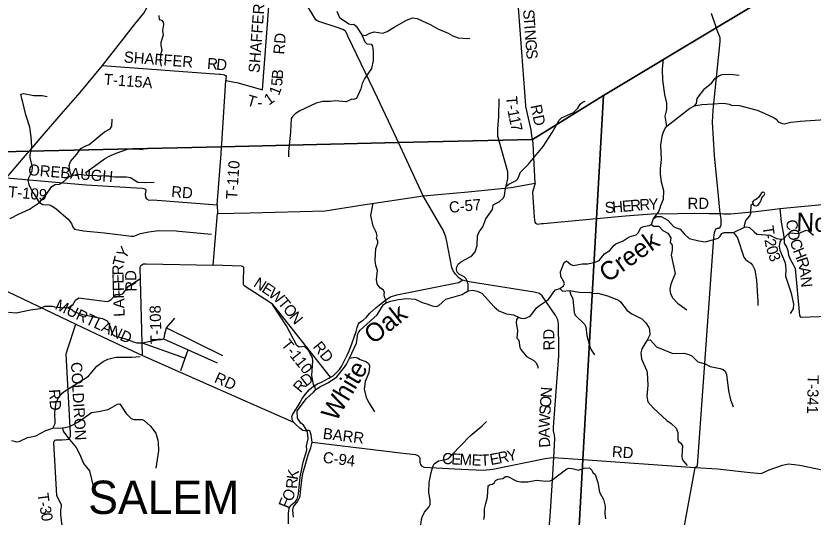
# Model space of a CAD drawing. Extents: x 1525783 to 1900577, y 218250 to 627376.
# Drawn here: x 1591040 to 1612574, y 421352 to 434875 of the extents above; entities that cross this region are included whole.
import ezdxf

# ---------------------------------------------------------------- set-up
doc = ezdxf.new("R2010")
doc.units = 0
for name, color, linetype in [('GM_X_County_Road', 7, 'Continuous'), ('GM_X_County_Road_Text', 7, 'Continuous'), ('GM_X_Minor_Lake', 7, 'Continuous'), ('GM_X_Minor_River', 7, 'Continuous'), ('GM_X_Minor_River_Text', 7, 'Continuous'), ('GM_X_State_Route', 7, 'Continuous'), ('GM_X_Township', 7, 'Continuous'), ('GM_X_Township_Road', 7, 'Continuous'), ('GM_X_Township_Road_Text', 7, 'Continuous'), ('GM_X_Township_Text', 7, 'Continuous')]:
    doc.layers.add(name, color=color, linetype=linetype)

msp = doc.modelspace()

# ---------------------------------------------------------------- linework, layer by layer
at = {"layer": 'GM_X_County_Road'}
for points in [[(1600804, 432665), (1600145, 434055), (1600010, 434330), (1599975, 434406), (1599940, 434467), (1599867, 434512), (1599693, 434577), (1599250, 434713), (1599176, 434742), (1599141, 434773), (1598849, 435246)], [(1609385, 422687), (1609455, 422746), (1609894, 428888), (1609912, 429028), (1609931, 429088), (1609957, 429126), (1609989, 429149), (1610024, 429149), (1610066, 429172), (1610091, 429242), (1610087, 429396), (1610067, 429543), (1610022, 430021), (1609911, 431109), (1609855, 432008), (1609877, 432334), (1610067, 434185), (1610063, 434283), (1609960, 434558), (1609954, 434571), (1609833, 434941)], [(1603094, 427741), (1603002, 427809), (1602917, 427903), (1602852, 427993), (1602818, 428087), (1602681, 428786), (1602651, 428913), (1602580, 429090), (1602038, 430018), (1601374, 431463), (1601323, 431573), (1600805, 432664), (1600804, 432665)], [(1602038, 430018), (1603254, 430125), (1604422, 430247), (1605065, 430365), (1604993, 430117), (1605024, 429718), (1605042, 429447), (1605047, 429373), (1605058, 429312), (1605072, 429286), (1605092, 429270), (1605134, 429253), (1605238, 429272), (1605242, 429272)], [(1605242, 429272), (1605291, 429277), (1606725, 429409), (1607507, 429481), (1608211, 429533), (1608915, 429541), (1609378, 429551), (1609765, 429547), (1610067, 429543), (1610161, 429532), (1610347, 429531), (1611032, 429598), (1611539, 429657), (1611672, 429681), (1614153, 429909), (1614635, 429934), (1615055, 429813), (1615820, 429499), (1616826, 429121)], [(1589456, 428129), (1589456, 428129), (1590393, 427638), (1592662, 426558), (1593534, 426147), (1594458, 425715), (1595942, 425059), (1598539, 423916)], [(1598536, 421349), (1598526, 421443), (1598521, 421545), (1598538, 421625), (1598580, 421690), (1598646, 421762), (1598690, 421849), (1598721, 421929), (1598723, 422033), (1598767, 422347), (1598790, 422523), (1598868, 422809), (1598937, 423033), (1599002, 423224), (1599021, 423296), (1599046, 423372), (1599033, 423432), (1599024, 423498), (1599015, 423573), (1599001, 423621), (1598984, 423671), (1598956, 423686), (1598920, 423690), (1598874, 423675), (1598844, 423675), (1598794, 423692), (1598719, 423745), (1598602, 423849), (1598539, 423916), (1598506, 423985), (1598498, 424019), (1598491, 424065), (1598509, 424113), (1598579, 424228), (1598661, 424356), (1598714, 424441), (1598772, 424548), (1598866, 424671), (1598974, 424794), (1599079, 424885), (1599190, 424950), (1599291, 424996), (1599396, 425045), (1599495, 425104), (1599540, 425127), (1599606, 425166), (1599698, 425249), (1599779, 425334), (1599832, 425416), (1599902, 425543), (1599989, 425718), (1600044, 425840), (1600117, 426027), (1600176, 426207), (1600232, 426359), (1600258, 426468), (1600289, 426546), (1600322, 426600), (1600417, 426665), (1600500, 426736), (1600598, 426853), (1600770, 427009), (1600898, 427107), (1601005, 427196), (1601156, 427298), (1601333, 427350), (1602819, 427644), (1603006, 427685), (1603094, 427741)], [(1605595, 418682), (1605496, 420170), (1605455, 420720), (1605436, 420981), (1605469, 421364), (1605531, 422345), (1605575, 422960), (1605601, 423472), (1605592, 423564), (1605564, 423679), (1605566, 423779), (1605707, 425706), (1605710, 425870), (1605693, 426569), (1605675, 426675), (1605627, 426786), (1605259, 427321), (1605186, 427385), (1605043, 427422), (1603288, 427698), (1603094, 427741)], [(1599046, 423372), (1601505, 423077), (1601749, 423047), (1601833, 423036), (1601895, 423015), (1601934, 422977), (1601952, 422942), (1601951, 422884), (1601952, 422836), (1601958, 422802), (1601973, 422766), (1601997, 422733), (1602062, 422696), (1603070, 422640), (1603670, 422614), (1603925, 422640), (1605340, 422936), (1605474, 422949), (1605575, 422960), (1606090, 422923)], [(1606090, 422923), (1606358, 422904), (1609385, 422687)], [(1609385, 422687), (1609996, 422649), (1610873, 422551), (1611069, 422540), (1611171, 422529), (1611387, 422624), (1611752, 422749), (1611914, 422787), (1612218, 422749), (1613080, 422570), (1613367, 422528), (1613744, 422492), (1614049, 422094), (1614915, 421247), (1615780, 420408), (1615932, 420293), (1616040, 420234), (1616177, 420186), (1616342, 420105), (1616468, 420034), (1616575, 419982), (1616680, 419998)], [(1608269, 411183), (1608464, 414858), (1608487, 415045), (1608565, 416503), (1608586, 418427), (1608716, 419011), (1609385, 422687)]]:
    msp.add_lwpolyline(points, dxfattribs=at)
at = {"layer": 'GM_X_Minor_Lake'}
for points in [[(1610954, 429874), (1610939, 429846), (1610949, 429806), (1610968, 429775), (1610994, 429757), (1611040, 429752), (1611094, 429773), (1611144, 429852), (1611169, 429904), (1611194, 429970), (1611220, 430001), (1611253, 430037), (1611272, 430074), (1611257, 430115), (1611221, 430117), (1611170, 430080), (1611133, 430027), (1611098, 429977), (1611057, 429940), (1611019, 429915), (1610986, 429903)], [(1610986, 429903), (1610954, 429874)]]:
    msp.add_lwpolyline(points, dxfattribs=at)
at = {"layer": 'GM_X_Minor_River'}
for points in [[(1599707, 435008), (1599782, 434830), (1600037, 434659), (1600111, 434644), (1600164, 434653), (1600231, 434600), (1600381, 434365), (1600464, 434179), (1600515, 434120), (1600633, 434112), (1600668, 434059), (1600691, 433916), (1600692, 433862), (1600693, 433674), (1600643, 433460), (1600468, 433193), (1600395, 433048), (1600357, 432906), (1600240, 432652), (1600163, 432619), (1600110, 432628), (1599960, 432555), (1599664, 432586), (1599537, 432566), (1599487, 432565), (1599327, 432570), (1599154, 432523), (1598705, 432312), (1598586, 432236), (1598517, 432174), (1598475, 432110), (1598457, 431746), (1598403, 431200), (1598407, 431077)], [(1594900, 434891), (1594907, 434783), (1594974, 434766), (1595015, 434705), (1595022, 434649), (1594997, 434479), (1595017, 434360), (1594956, 434161), (1594952, 434089), (1594978, 433948), (1594944, 433824), (1594938, 433642), (1594964, 433521)], [(1600381, 434365), (1600483, 434345), (1600604, 434415), (1600713, 434445), (1600955, 434413), (1601068, 434455), (1601254, 434574), (1601594, 434760), (1601757, 434823), (1601875, 434807), (1602251, 434634), (1602441, 434528), (1602716, 434411), (1602843, 434335), (1602986, 434286), (1603248, 434269), (1603300, 434277)], [(1608624, 431901), (1608576, 432173), (1608622, 432348), (1608625, 432520), (1608567, 432760), (1608517, 433143), (1608507, 433450), (1608536, 433710)], [(1609369, 432449), (1609424, 432510), (1609440, 432650), (1609651, 432919), (1609840, 433070), (1609929, 433194), (1610044, 433271), (1610115, 433293), (1610333, 433301), (1610575, 433273)], [(1591679, 429842), (1591543, 430065), (1591490, 430126), (1591399, 430314), (1591373, 430441), (1591388, 430503), (1591482, 430688), (1591490, 430794), (1591422, 431055), (1591424, 431126), (1591473, 431341), (1591454, 431616), (1591419, 431875), (1591309, 432210), (1591213, 432586), (1591200, 432639), (1591168, 432765), (1591243, 432784), (1591520, 432727), (1591748, 432725), (1591880, 432703)], [(1604285, 430279), (1604331, 430479), (1604332, 430673), (1604181, 431183), (1604061, 431628), (1604060, 431834), (1604086, 432150), (1604091, 432641)], [(1603259, 427460), (1603256, 427636), (1603203, 427781), (1603148, 427836), (1603025, 427899), (1602962, 427962), (1602945, 428034), (1602950, 428104), (1602983, 428176), (1603049, 428235), (1603174, 428305), (1603344, 428390), (1603442, 428513), (1603499, 428680), (1603506, 428938), (1603552, 429046), (1603605, 429119), (1603655, 429184), (1603735, 429403), (1603913, 429655), (1603928, 429775), (1604097, 429856), (1604211, 429964), (1604239, 430034), (1604262, 430228), (1604285, 430279), (1604354, 430336), (1604550, 430437), (1604601, 430480), (1604671, 430661), (1604799, 430785), (1604875, 430866), (1605286, 431352), (1605523, 431730), (1605715, 432063), (1605781, 432126), (1606100, 432273), (1606222, 432383), (1606286, 432498), (1606347, 432549), (1606416, 432578)], [(1608455, 430616), (1608449, 430758), (1608481, 430998), (1608458, 431385), (1608499, 431627), (1608520, 431691), (1608574, 431828), (1608624, 431901), (1609235, 432381), (1609369, 432449), (1609570, 432490), (1610163, 432519), (1610305, 432494), (1610373, 432469), (1610583, 432459), (1611064, 432335), (1611254, 432251), (1611519, 432128), (1611578, 432087), (1611633, 432022), (1611736, 431970), (1611794, 431965), (1611975, 432008), (1612162, 432030), (1612228, 432035), (1613169, 432101)], [(1592540, 430571), (1592503, 430657), (1592482, 430842), (1592516, 430948), (1592682, 431141), (1592791, 431300), (1592914, 431358), (1593021, 431410), (1593436, 431745), (1593582, 431825), (1593633, 431902), (1593641, 432094)], [(1592960, 430577), (1592930, 430654), (1593429, 431022), (1593561, 431095), (1593746, 431170), (1594083, 431291), (1594277, 431293), (1594473, 431270)], [(1590880, 429406), (1591127, 429532), (1591208, 429574), (1591410, 429665), (1591679, 429842), (1591837, 430028), (1592007, 430269), (1592096, 430326), (1592213, 430340), (1592286, 430375), (1592465, 430536), (1592540, 430571), (1592717, 430605), (1592960, 430577), (1593497, 430565), (1593703, 430532), (1593957, 430533), (1594023, 430530), (1594133, 430514), (1594329, 430386), (1594520, 430377), (1594770, 430392)], [(1600050, 425642), (1600241, 426042), (1600279, 426294), (1600300, 426348), (1600339, 426399), (1600795, 426810), (1600970, 427085), (1601039, 427134), (1601170, 427174), (1601368, 427227), (1601596, 427247), (1601823, 427229), (1602015, 427143), (1602143, 427107), (1602284, 427050), (1602394, 427036), (1602467, 427057), (1602656, 427228), (1603095, 427362), (1603148, 427397), (1603259, 427460), (1603376, 427478), (1603503, 427449), (1603627, 427397), (1603959, 427028), (1604087, 426916), (1604294, 426834), (1604482, 426810), (1604613, 426742), (1604677, 426721), (1604789, 426713), (1604928, 426770), (1604979, 426828), (1605106, 426996), (1605186, 427064), (1605423, 427219), (1605567, 427432), (1605620, 427480), (1605731, 427522), (1605834, 427590), (1605857, 427642), (1605844, 427696), (1605762, 427842), (1605755, 427972), (1605849, 428223), (1605910, 428264), (1606031, 428168), (1606100, 428142), (1606333, 428182), (1606490, 428188), (1606689, 428234), (1606800, 428280), (1606894, 428401), (1606939, 428454), (1607081, 428542), (1607188, 428682), (1607247, 428723), (1607447, 428806), (1607605, 428915), (1607796, 428970), (1607847, 429025), (1607918, 429160), (1607990, 429197), (1608145, 429222), (1608212, 429251), (1608261, 429409), (1608396, 429583), (1608440, 429694), (1608461, 429762), (1608535, 429935), (1608545, 430159), (1608483, 430391), (1608455, 430616)], [(1591679, 429842), (1591762, 429791), (1591938, 429780), (1592010, 429754), (1592131, 429674), (1592454, 429392), (1592539, 429278), (1592579, 429173), (1592626, 429118), (1592862, 429078), (1593432, 429025), (1594159, 428930), (1594221, 428931), (1594405, 429000), (1594628, 429050), (1594889, 429082), (1595370, 429073), (1595444, 429066), (1596320, 428990)], [(1601039, 427134), (1601029, 427217), (1600992, 427288), (1600983, 427356), (1600996, 427420), (1600960, 427485), (1600886, 427532), (1600827, 427597), (1600802, 427650), (1600782, 427764), (1600809, 428006), (1600761, 428141), (1600745, 428282), (1600761, 428604), (1600812, 428740), (1600813, 428804), (1600782, 428871), (1600795, 428938), (1600784, 429013), (1600749, 429074), (1600694, 429205), (1600631, 429489), (1600693, 429824)], [(1610719, 429176), (1610718, 429217), (1610760, 429352), (1610865, 429484), (1610896, 429556), (1610904, 429777), (1610949, 429806)], [(1608261, 429409), (1608354, 429463), (1608468, 429461), (1608655, 429366), (1608806, 429197), (1608873, 429153), (1608981, 429121), (1609095, 428997), (1609231, 428870), (1609490, 428804), (1609670, 428778), (1610010, 428876), (1610067, 428936), (1610107, 429005), (1610169, 429032), (1610422, 429031), (1610719, 429176), (1610785, 429187), (1610855, 429168), (1610983, 429047), (1611052, 428990), (1611402, 428958), (1611585, 428868), (1611721, 428848), (1611771, 428861), (1611894, 428983), (1611958, 429022), (1612182, 429002), (1612384, 429095), (1612450, 429079), (1612582, 428959)], [(1608212, 429251), (1608259, 429204), (1608405, 429204), (1608517, 429085), (1608652, 429011), (1608730, 428887), (1608716, 428761), (1608767, 428692), (1608766, 428552), (1608744, 428418), (1608847, 427921), (1608732, 427633), (1608705, 427499), (1608727, 427378), (1608789, 427255), (1608909, 427120), (1609162, 426943)], [(1610422, 429031), (1610533, 428887), (1610706, 428365), (1610761, 428296), (1610890, 428203), (1610935, 428150), (1610999, 428027), (1611042, 427736), (1611078, 427166), (1611080, 427061)], [(1611721, 428848), (1611674, 428781), (1611661, 428665), (1611673, 428552), (1611820, 428211), (1611839, 428040), (1611833, 427854), (1611983, 427394), (1612046, 427100), (1612034, 426970), (1611959, 426841)], [(1590843, 426881), (1591045, 426865), (1591429, 426947), (1591692, 426978), (1591816, 427044), (1592022, 427040), (1592080, 427029), (1592262, 427004), (1592446, 427001), (1592574, 427083), (1592646, 427203), (1592739, 427270), (1592937, 427242), (1593505, 427172), (1593555, 427183), (1593616, 427222), (1593738, 427354), (1593875, 427354), (1593927, 427373), (1594085, 427587), (1594403, 427786)], [(1605731, 427522), (1605807, 427444), (1605998, 427465), (1606258, 427418), (1606572, 427411), (1606642, 427387), (1606762, 427391), (1607023, 427322), (1607314, 427201), (1607369, 427156), (1607553, 426928), (1607680, 426836), (1607948, 426704), (1608060, 426598), (1608138, 426469), (1608159, 426400), (1608163, 426274), (1608096, 426129), (1608057, 426071), (1607948, 425893), (1607924, 425783), (1607943, 425618), (1608077, 425313), (1608090, 425249), (1608106, 424912), (1608081, 424606), (1608114, 424463), (1608265, 424290), (1608628, 423954), (1608745, 423880), (1608879, 423751), (1608923, 423638), (1608924, 423450), (1608939, 423392), (1609004, 423344), (1609045, 423277), (1609030, 422999), (1609042, 422925), (1609075, 422860), (1609171, 422744)], [(1605998, 427465), (1606021, 427380), (1606088, 427245), (1606124, 426871), (1606147, 426799), (1606401, 426558), (1606433, 426485), (1606459, 426248), (1606535, 425982), (1606583, 425867), (1606670, 425729)], [(1599132, 424781), (1599126, 424865), (1599081, 424930), (1599031, 425176), (1599058, 425570), (1599047, 425647), (1599017, 425715), (1598939, 425843), (1598831, 425957), (1598690, 425937), (1598627, 425979), (1598348, 426515), (1597967, 427091)], [(1592446, 427001), (1592561, 426944), (1592626, 426891), (1592843, 426815), (1593378, 426709), (1593505, 426645), (1593589, 426497), (1593643, 426300), (1593703, 426241), (1594065, 426144), (1594187, 426094), (1594310, 426055), (1594446, 426053), (1594855, 426138), (1594975, 426144), (1595027, 426161), (1595050, 426215), (1595064, 426295), (1595107, 426462), (1595336, 426721)], [(1604613, 426742), (1604562, 426679), (1604550, 426607), (1604592, 426376), (1604571, 426178), (1604626, 426122), (1604656, 425927), (1604683, 425871), (1604834, 425688), (1605027, 425580), (1605094, 425511), (1605134, 425434), (1605147, 425367)], [(1595107, 426462), (1596624, 425710)], [(1595027, 426161), (1595694, 425864)], [(1594446, 426053), (1595614, 425642)], [(1608096, 426129), (1608172, 426131), (1608343, 425948), (1608783, 425764), (1609079, 425772), (1609221, 425742), (1609296, 425700), (1609464, 425545), (1609663, 425487), (1609796, 425419), (1610068, 425362), (1610141, 425334), (1610203, 425287), (1610233, 425202), (1610287, 424755), (1610347, 424519), (1610401, 424378), (1610414, 424327)], [(1595614, 425642), (1595694, 425864)], [(1595694, 425864), (1596479, 425516)], [(1592041, 423749), (1592103, 423874), (1592089, 424179), (1592130, 424445), (1592192, 424570), (1592292, 424692), (1592368, 424757), (1592996, 425153), (1593221, 425427), (1593392, 425553), (1593519, 425612), (1593736, 425663), (1594171, 425667), (1594398, 425683)], [(1595493, 425309), (1595614, 425642)], [(1598400, 421166), (1598402, 421461), (1598420, 421587), (1598457, 421660), (1598589, 421774), (1598637, 421839), (1598669, 421977), (1598717, 422427), (1598799, 422829), (1598895, 423158), (1598889, 423278), (1598936, 423464), (1598912, 423649), (1598853, 423762), (1598805, 423829), (1598738, 423890), (1598642, 424024), (1598641, 424219), (1598888, 424553), (1599077, 424718), (1599132, 424781), (1599252, 424865), (1599486, 424979), (1599709, 425134), (1599917, 425401), (1599970, 425474), (1600050, 425642)], [(1600050, 425642), (1600192, 425666), (1600270, 425649), (1600339, 425604), (1600512, 425544), (1600573, 425489), (1600588, 425437), (1600575, 425243), (1600473, 425012), (1600449, 424800), (1600505, 424580), (1600578, 424427), (1600724, 424192)], [(1590919, 423422), (1591059, 423381), (1591129, 423394), (1591351, 423496), (1591408, 423509), (1591581, 423542), (1591850, 423684), (1592041, 423749), (1592300, 423760), (1592370, 423767), (1592483, 423797), (1592731, 423925), (1593081, 424175), (1593269, 424198), (1593531, 424253), (1593780, 424397), (1593850, 424404), (1594014, 424144), (1594150, 424014), (1594223, 423988), (1594446, 423984), (1594501, 423959), (1594679, 423806), (1594822, 423615), (1594874, 423430), (1594886, 423377), (1594895, 423143), (1594817, 422671)], [(1602222, 420330), (1602139, 420506), (1602164, 420766), (1601993, 421084), (1601982, 421143), (1601993, 421283), (1602012, 421350), (1602080, 421480), (1602197, 421622), (1602228, 421689), (1602227, 421808), (1602194, 422019), (1602207, 422285), (1602258, 422553), (1602307, 422730), (1602336, 422788), (1602454, 422870), (1602649, 422903), (1602711, 422927), (1602766, 422973), (1602817, 423030), (1603315, 423540), (1603631, 423811), (1603753, 423929)], [(1592300, 423760), (1592314, 423666), (1592439, 423499), (1592665, 423230), (1592768, 423036), (1592864, 422798), (1593026, 422603), (1593138, 422146), (1593260, 421905)], [(1603678, 421289), (1603695, 421381), (1603701, 421573), (1603736, 421715), (1603783, 421888), (1603800, 422194), (1603853, 422234), (1603917, 422238), (1603972, 422286), (1603995, 422341), (1604066, 422378), (1604194, 422394), (1604265, 422445), (1604328, 422448), (1604572, 422323), (1604682, 422299), (1604866, 422304), (1605107, 422346), (1605351, 422321), (1605476, 422327), (1605548, 422362), (1605666, 422468), (1605922, 422656), (1605979, 422669), (1606054, 422659), (1606106, 422652), (1606224, 422618), (1606389, 422673), (1606538, 422679), (1606599, 422620), (1606626, 422553), (1606689, 422504), (1606757, 422288), (1606806, 422027), (1606915, 421828), (1606962, 421645), (1606952, 421435), (1606970, 421300)]]:
    msp.add_lwpolyline(points, dxfattribs=at)
at = {"layer": 'GM_X_State_Route'}
msp.add_lwpolyline([(1590788, 430506), (1591092, 430871), (1591396, 431222), (1591438, 431271), (1591802, 431691), (1592267, 432231), (1592774, 432811), (1593379, 433541), (1593735, 433993), (1594251, 434653), (1594492, 434953), (1594658, 435237), (1595046, 435960), (1595309, 436742), (1595593, 437576), (1595638, 438377), (1595683, 440589)], dxfattribs=at)
at = {"layer": 'GM_X_Township'}
for points in [[(1615012, 437595), (1611723, 435618), (1609960, 434558), (1606912, 432726), (1604991, 431545), (1601374, 431463), (1596592, 431347), (1591396, 431222), (1588201, 431145), (1583696, 431037), (1580979, 430971), (1581014, 432385), (1581190, 438279), (1581383, 444781), (1581567, 450939)], [(1614677, 406057), (1611342, 406074), (1609806, 406082), (1605908, 406102), (1605380, 406105), (1605444, 406709), (1605535, 408330), (1605540, 408402), (1606117, 418641), (1606358, 422904), (1606725, 429409), (1606912, 432726), (1609960, 434558), (1611723, 435618), (1615012, 437595)], [(1580602, 418918), (1580746, 423359), (1580874, 427644), (1580979, 430971), (1583696, 431037), (1588201, 431145), (1591396, 431222), (1596592, 431347), (1601374, 431463), (1604991, 431545), (1606912, 432726), (1606725, 429409), (1606358, 422904), (1606117, 418641)]]:
    msp.add_lwpolyline(points, dxfattribs=at)
at = {"layer": 'GM_X_Township_Road'}
for points in [[(1604816, 432462), (1604595, 435350), (1604591, 435378), (1604572, 435410), (1604556, 435433), (1604502, 435437), (1604462, 435432), (1604424, 435426), (1604386, 435447), (1604369, 435513), (1604334, 435893)], [(1596709, 433137), (1597043, 433066), (1597700, 432883), (1597869, 435131), (1597890, 435187), (1597940, 435206), (1598531, 435182), (1598570, 435210), (1598590, 435245), (1598623, 435263), (1598700, 435244), (1598768, 435237), (1598849, 435246)], [(1593379, 433541), (1596531, 433304), (1596579, 433301), (1596634, 433295), (1596671, 433288), (1596699, 433269), (1596719, 433237), (1596714, 433185), (1596709, 433137)], [(1596598, 431431), (1596598, 431431), (1596709, 433137)], [(1605065, 430365), (1605020, 431236), (1605009, 431454), (1604991, 431545), (1604975, 431638), (1604955, 431802), (1604819, 432430), (1604816, 432462)], [(1596476, 429777), (1596580, 431152), (1596592, 431347), (1596598, 431431)], [(1590788, 430506), (1592939, 430315), (1594453, 430228), (1594495, 430221), (1594537, 430201), (1594550, 430156), (1594535, 430064), (1594538, 429986), (1594569, 429942), (1594629, 429905), (1594735, 429909), (1596476, 429777)], [(1596476, 429777), (1596481, 429546), (1597367, 429564), (1599398, 429620), (1600356, 429767), (1602038, 430018)], [(1611672, 429681), (1611713, 429310), (1611772, 428980), (1611790, 428823), (1611793, 428753), (1611805, 428727), (1611834, 428676), (1611864, 428624), (1611891, 428549), (1611898, 428483), (1611913, 428421), (1611963, 428292), (1612040, 428170), (1612092, 428063), (1612207, 426791), (1612222, 426760), (1612252, 426744), (1612982, 426776), (1615576, 426880), (1616581, 426906)], [(1596370, 428150), (1596481, 429546)], [(1594458, 425715), (1594397, 428084), (1594403, 428122), (1594418, 428143), (1594438, 428163), (1594484, 428183), (1594559, 428182), (1596370, 428150)], [(1599540, 425127), (1598102, 426937), (1597980, 427085), (1597920, 427136), (1597205, 427591), (1597188, 427624), (1597185, 427734), (1597196, 428049), (1597194, 428083), (1597180, 428103), (1597145, 428124), (1596370, 428150)], [(1592359, 420508), (1592250, 421419), (1592255, 421525), (1592266, 421583), (1592273, 421639), (1592270, 421682), (1592227, 421760), (1592145, 421932), (1592068, 423352), (1592077, 423394), (1592102, 423426), (1592128, 423436), (1592292, 423434), (1592398, 423446), (1592465, 423457), (1592491, 423479), (1592514, 423535), (1592513, 423605), (1592393, 425750), (1592432, 425874), (1592662, 426558)]]:
    msp.add_lwpolyline(points, dxfattribs=at)

# ---------------------------------------------------------------- texts
at = {"layer": 'GM_X_County_Road_Text'}
for s, rotation, p in [('C-57', 5.478, (1602754, 429560)), ('S', 4.6616, (1606960, 429549)), ('H', 4.6606, (1607162, 429566)), ('E', 4.6594, (1607425, 429587)), ('R', 4.661, (1607648, 429606)), ('R', 4.356, (1607894, 429626)), ('Y', 2.4159, (1608137, 429644)), ('RD', 0, (1609184, 429669)), ('MURTLAND', 334.6768, (1592071, 426973)), ('RD', 90.9497, (1605590, 425852)), ('RD', 336.0871, (1596376, 424999)), ('D', 37.9282, (1598876, 424863)), ('R', 50.1, (1598730, 424686)), ('N', 85.9697, (1605508, 424565)), ('O', 85.9698, (1605489, 424302)), ('S', 85.9675, (1605475, 424100)), ('W', 86.5992, (1605455, 423754)), ('BARR', 353.1872, (1599320, 423464)), ('A', 90.8652, (1605459, 423496)), ('D', 93.8679, (1605476, 423237)), ('Y', 12.0064, (1604338, 422846)), ('RD', 356.0551, (1607133, 422972)), ('C-94', 353.1299, (1599319, 422820)), ('C', 357.0989, (1602548, 422787)), ('E', 357.0996, (1602794, 422774)), ('M', 357.0984, (1603018, 422763)), ('E', 357.4804, (1603345, 422747)), ('T', 2.513, (1603598, 422737)), ('E', 10.8053, (1603870, 422752)), ('R', 11.9641, (1604097, 422795)), ('K', 80.2784, (1598647, 422345)), ('R', 86.0103, (1598631, 422107)), ('O', 62.5487, (1598473, 421744)), ('F', 68.7866, (1598403, 421564))]:
    msp.add_text(s, height=300, rotation=rotation, dxfattribs=at).set_placement(p)
at = {"layer": 'GM_X_Minor_River_Text'}
for s, rotation, p in [('North', 358.1971, (1612116, 429069)), ('Creek', 35.6376, (1607021, 427663)), ('Oak', 38.2688, (1600692, 425996)), ('White', 59.2957, (1599689, 423906))]:
    msp.add_text(s, height=500, rotation=rotation, dxfattribs=at).set_placement(p)
at = {"layer": 'GM_X_Township_Road_Text'}
for s, rotation, p in [('SHAFFER', 85.7696, (1597618, 433330)), ('S', 274.3781, (1604737, 435040)), ('T', 274.3757, (1604753, 434839)), ('I', 274.3744, (1604770, 434615)), ('RD', 85.563, (1598289, 433827)), ('N', 274.3747, (1604779, 434492)), ('G', 274.3747, (1604799, 434229)), ('SHAFFER', 355.6133, (1593947, 433624)), ('S', 274.3751, (1604820, 433966)), ('R', 355.5031, (1596196, 433448)), ('D', 353.8648, (1596439, 433429)), ('T-115A', 355.6512, (1593406, 433022)), ('B', 85.4746, (1598245, 433158)), ('5', 85.4746, (1598230, 432974)), ('1', 68.582, (1598141, 432708)), ('T', 344.1193, (1597256, 432467)), ('1', 34.797, (1597871, 432453)), ('T', 274.7409, (1604278, 432703)), ('-', 1.0119, (1597567, 432393)), ('-', 278.3127, (1604299, 432459)), ('RD', 281.8889, (1604939, 432453)), ('1', 280.2216, (1604319, 432327)), ('1', 282.0532, (1604354, 432134)), ('7', 282.5373, (1604393, 431951)), ('T-110', 85.7948, (1597010, 429917)), ('OREBAUGH', 355.2246, (1591363, 430579)), ('T-109', 354.9571, (1590821, 429987)), ('RD', 355.5641, (1595228, 429990)), ('T', 277.9065, (1611207, 429193)), ('C', 277.8638, (1611840, 429359)), ('-', 278.4254, (1611239, 428968)), ('O', 282.2815, (1611878, 429090)), ('2', 280.303, (1611259, 428836)), ('C', 286.9915, (1611941, 428806)), ('Y', 53.4171, (1593980, 428294)), ('0', 286.4205, (1611300, 428620)), ('H', 292.1263, (1612023, 428543)), ('T', 75.9617, (1593939, 428104)), ('3', 289.9833, (1611358, 428423)), ('R', 288.4016, (1612121, 428303)), ('R', 91.2276, (1593946, 427879)), ('E', 91.6383, (1593953, 427655)), ('RD', 91.4816, (1594300, 427439)), ('A', 278.4766, (1612195, 428083)), ('F', 91.6347, (1593958, 427453)), ('N', 327.0576, (1597435, 427591)), ('E', 327.022, (1597656, 427447)), ('N', 275.4431, (1612234, 427826)), ('F', 91.6397, (1593964, 427250)), ('W', 321.2845, (1597838, 427330)), ('A', 91.6359, (1593972, 426986)), ('T', 309.3649, (1598097, 427124)), ('T-108', 91.6848, (1594978, 426024)), ('O', 308.9926, (1598239, 426951)), ('L', 91.6373, (1593978, 426762)), ('N', 308.9912, (1598406, 426745)), ('T-110', 308.6155, (1598187, 426001)), ('RD', 309.0458, (1599046, 425942)), ('COLDIRON', 273.1872, (1592525, 425527)), ('T-341', 268.8817, (1612430, 425187)), ('RD', 273.4542, (1591932, 424794)), ('T', 277.0623, (1591619, 421986)), ('3', 281.5036, (1591676, 421617)), ('-', 281.7693, (1591651, 421737)), ('0', 279.731, (1591713, 421438))]:
    msp.add_text(s, height=300, rotation=rotation, dxfattribs=at).set_placement(p)
at = {"layer": 'GM_X_Township_Text'}
msp.add_text('SALEM', height=900, rotation=0, dxfattribs=at).set_placement((1592993, 421435))

doc.saveas('drawing.dxf')
